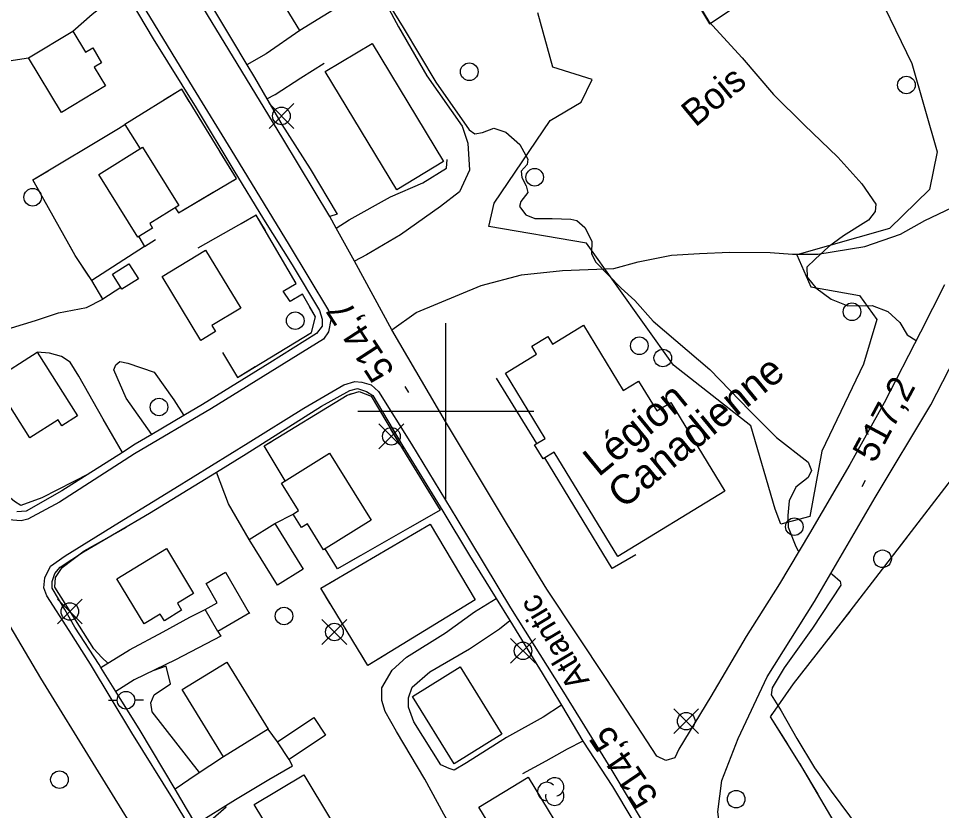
# Model space of a CAD drawing. Extents: x 347059 to 352153, y 6073752 to 6078601.
# Drawn here: x 349127.2 to 349284.5, y 6074932 to 6075066.9 of the extents above; entities that cross this region are included whole.
import ezdxf

# ---------------------------------------------------------------- set-up
doc = ezdxf.new("R2010")
doc.units = 0
for name, color, linetype in [('Level 19', 7, 'Continuous'), ('Level 2', 7, 'Continuous'), ('Level 21', 7, 'Continuous'), ('Level 22', 7, 'Continuous'), ('Level 3', 7, 'Continuous'), ('Level 31', 7, 'Continuous'), ('Level 36', 7, 'Continuous'), ('Level 37', 7, 'Continuous'), ('Level 44', 7, 'Continuous'), ('Level 61', 7, 'Continuous')]:
    doc.layers.add(name, color=color, linetype=linetype)

msp = doc.modelspace()

# ---------------------------------------------------------------- linework, layer by layer
at = {"layer": 'Level 19'}
for points in [[(349187.44, 6075073.88), (349191.93, 6075065.47), (349196.79, 6075057.15), (349202.78, 6075048.56), (349203.75, 6075045.66), (349204.01, 6075041.08), (349202.33, 6075037.38), (349199.11, 6075034.89), (349192.28, 6075030.04), (349186.48, 6075026.67), (349184.42, 6075025.55)], [(349136.42, 6075064.75), (349139.74, 6075067.65), (349145.15, 6075071.89)], [(349175.12, 6075064.87), (349169.38, 6075060.87), (349166.12, 6075059.01)], [(349090.08, 6075040.04), (349098.71, 6075045.82), (349111.22, 6075053.44), (349118.19, 6075057.39), (349121.53, 6075058.81), (349124.82, 6075059.57), (349128.89, 6075060.21)], [(349169.51, 6075053.25), (349170.93, 6075053.98), (349175.29, 6075056.82), (349179.26, 6075059.31)], [(349181.32, 6075031.21), (349183.55, 6075032.63), (349190.59, 6075036.51), (349196.07, 6075038.93), (349200.11, 6075041.42), (349200.24, 6075042.9)], [(349110.51, 6075006.68), (349112.84, 6075006.96), (349116.52, 6075008.99), (349120.41, 6075011.67), (349123.34, 6075013.23), (349125.98, 6075014.23), (349130.07, 6075015.47), (349133.99, 6075016.75), (349138.78, 6075017.7), (349141.58, 6075019.12)], [(349144.88, 6074992.99), (349141.59, 6074998.67), (349137.49, 6075005.97), (349135.97, 6075008.34), (349134.53, 6075009.34), (349132.49, 6075009.9), (349130.35, 6075010.07)], [(349149.89, 6074996.05), (349145.53, 6075002.2), (349143.44, 6075007.08), (349143.76, 6075007.88), (349144.47, 6075008.48), (349145.84, 6075008.19), (349150.28, 6075006.66), (349153.65, 6075001.97), (349155.38, 6074999.29)], [(349166.48, 6074978.15), (349162.94, 6074984.23), (349160.95, 6074989.64)], [(349170.87, 6074980.87), (349174, 6074982.49)], [(349203.6, 6074924.64), (349201.87, 6074927.45), (349199.66, 6074931.37), (349196.45, 6074937.33), (349191.58, 6074945.46), (349189.69, 6074948.82), (349189.08, 6074950.74), (349189.1, 6074952.89), (349190.84, 6074955.87), (349193.3, 6074958.09), (349199.95, 6074962.25), (349204.9, 6074965.82), (349208.59, 6074968.09)], [(349141.22, 6074956.36), (349146.08, 6074959.32), (349151.81, 6074962.41), (349156.39, 6074964.89), (349159, 6074966.2)], [(349219.7, 6074949.9), (349216.57, 6074947.88), (349210.35, 6074944.39), (349203.51, 6074940.08), (349201.43, 6074938.87), (349200.55, 6074939.11), (349199.17, 6074939.77), (349194.55, 6074947.06), (349193.66, 6074949.58), (349193.63, 6074951.15), (349194.24, 6074952.96), (349197.27, 6074955.58), (349204.02, 6074959.53), (349209.16, 6074962.95), (349210.92, 6074964.33)], [(349161.15, 6074962.49), (349161.66, 6074961.7), (349153.95, 6074957.64), (349146.87, 6074954.26), (349143.77, 6074952.26)], [(349171.32, 6074943.65), (349169.72, 6074945.81)], [(349223.36, 6074943.81), (349220.71, 6074942.4), (349217.04, 6074940.38), (349213.08, 6074938.21)], [(349162.11, 6074941.13), (349157.44, 6074938.03), (349153.87, 6074935.58)], [(349157.42, 6074929.66), (349164.15, 6074933.82), (349169.83, 6074937.24), (349173.9, 6074939.6), (349173.32, 6074940.67)]]:
    msp.add_lwpolyline(points, dxfattribs=at)
at = {"layer": 'Level 2'}
for points in [[(349188.3, 6075072.62), (349192.73, 6075065.4), (349198.32, 6075056.09), (349203.99, 6075047.92), (349204.96, 6075047.27), (349206.27, 6075047.47), (349208.19, 6075048.2), (349210.24, 6075047.55), (349212.63, 6075045.44), (349213.98, 6075042.97), (349213.85, 6075042.04), (349212.84, 6075040.89), (349212.98, 6075039.8), (349213.68, 6075038.38), (349213.97, 6075037.28), (349212.78, 6075035.71), (349212.58, 6075034.86), (349213.65, 6075033.49), (349215.19, 6075032.81), (349218.15, 6075032.82), (349221.32, 6075032.74), (349222.32, 6075032.52), (349223.68, 6075031.28), (349224.9, 6075028.96), (349224.83, 6075026.88), (349225.53, 6075025.46), (349229.86, 6075020.98), (349232.24, 6075018.87), (349235.33, 6075015.35), (349244.97, 6075007.11), (349251.79, 6075000.08), (349256.33, 6074995.52), (349261.76, 6074991.32), (349262.31, 6074989.92), (349261.73, 6074988.73), (349259.67, 6074987.08), (349258.51, 6074984.71), (349258.27, 6074982.21), (349258.36, 6074980.26), (349259.65, 6074976.93), (349259.99, 6074976.33), (349260.21, 6074976.18)], [(349241.79, 6075071.41), (349244.84, 6075066.38), (349250.49, 6075060.24), (349255.84, 6075053.97), (349261.05, 6075048.8), (349266.81, 6075043.29), (349270.91, 6075038.77), (349273.27, 6075035.3), (349273.19, 6075034.01), (349272.01, 6075032.58), (349267.8, 6075029.86), (349265.23, 6075028.03), (349262.93, 6075025.9), (349261.54, 6075024.56), (349261.57, 6075022.83), (349263.04, 6075021.01), (349265.65, 6075019.1), (349268.53, 6075017.96), (349272.64, 6075018.03), (349275.31, 6075016.98), (349277.35, 6075015.11), (349278.65, 6075013.01), (349280.16, 6075012.03)], [(349139.15, 6074989.35), (349131.14, 6074985.27), (349127.57, 6074983.93), (349126.48, 6074984.61), (349123.75, 6074986.81), (349116.98, 6074997.03)], [(349142.38, 6074957.07), (349141.41, 6074958.03), (349140.01, 6074959.53), (349133.4, 6074970.02), (349133.46, 6074971.67), (349134.63, 6074973.35), (349138.38, 6074976.2), (349145.59, 6074980.23), (349145.54, 6074980.3)], [(349265.62, 6074972.4), (349265.91, 6074972.2), (349267.21, 6074971.07), (349267.3, 6074970.35), (349262.49, 6074963.05)], [(349262.49, 6074963.05), (349257.64, 6074956.27), (349255.62, 6074952.88), (349255.46, 6074951.67), (349257.16, 6074948.96), (349259.81, 6074944.23), (349262.81, 6074939.27), (349265.65, 6074935.26), (349270.43, 6074928.87), (349274.74, 6074921.95), (349277.69, 6074917.49), (349283.07, 6074909.19), (349284.02, 6074906.1), (349285.52, 6074903.62)], [(349158.04, 6074938.43), (349149.98, 6074948.81), (349149.74, 6074950.29), (349150.31, 6074951.68), (349153.11, 6074953.58), (349152.34, 6074956.59), (349150.05, 6074955.78)], [(349167.92, 6074920.7), (349165.7, 6074920.3), (349164.36, 6074920.91), (349162.01, 6074924.1), (349159.48, 6074929.05), (349159.88, 6074930.29), (349162.58, 6074932.57), (349162.43, 6074932.76)]]:
    msp.add_lwpolyline(points, dxfattribs=at)
at = {"layer": 'Level 21'}
for points in [[(349146.68, 6075071.97), (349156.94, 6075055.06), (349163.35, 6075044.6), (349173.32, 6075028.31), (349180, 6075017.18), (349180.43, 6075015.57), (349180.01, 6075013.53), (349179.16, 6075012.28), (349172.43, 6075008.13), (349160.09, 6075000.46), (349146.95, 6074992.74), (349134.15, 6074984.53), (349128.79, 6074981.61), (349127.61, 6074981.31), (349125.49, 6074981.5), (349124.59, 6074982.04), (349117.02, 6074993.5), (349109.02, 6075006.58), (349102.87, 6075016.51), (349095.4, 6075028.68), (349087.45, 6075041.61), (349082.44, 6075050), (349075.25, 6075061.74), (349064.83, 6075078.82)], [(349247.03, 6074937.08), (349249.84, 6074944.22), (349254.79, 6074954.77), (349262.81, 6074967.6), (349273.18, 6074985.29), (349282.64, 6075001.08), (349288.77, 6075012.99), (349295.13, 6075026.16), (349301.61, 6075040.72), (349308.71, 6075058.9), (349314.01, 6075073.53)], [(349284.97, 6075021.51), (349280.9, 6075013.45), (349274.71, 6075001.41), (349268.87, 6074990.95), (349261.97, 6074979.14), (349256.87, 6074970.58), (349251.2, 6074961.63), (349245.17, 6074951.38), (349239.74, 6074942.4), (349239.04, 6074940.97), (349237.48, 6074940.49), (349235.98, 6074941.21), (349227.45, 6074954.3), (349217.22, 6074969.7), (349210.5, 6074980.62), (349199.93, 6074998.26), (349190.82, 6075013.88), (349184.42, 6075025.55), (349181.32, 6075031.21), (349180.25, 6075033.15), (349172.24, 6075046.44), (349164.47, 6075059.26), (349156.55, 6075072.27)], [(349059.98, 6075070.37), (349072.3, 6075050.55), (349082.5, 6075035.46), (349091.89, 6075019.17), (349095.91, 6075012.51), (349104.64, 6074998.02), (349106.17, 6074995.42), (349111.82, 6074985.85), (349121.73, 6074970.04), (349130.92, 6074954.54), (349140.28, 6074939.29), (349150.46, 6074922.84), (349151.85, 6074920.58), (349162.56, 6074902.9), (349172.9, 6074885.85), (349181.33, 6074871.83)], [(349161.06, 6074921.49), (349153.69, 6074933.62), (349146.47, 6074945.19), (349139.47, 6074956.88), (349135.8, 6074962.62), (349132.01, 6074968.57), (349131.51, 6074969.9), (349131.66, 6074971.63), (349132.65, 6074973.61), (349135.11, 6074975.38), (349144.4, 6074981.09), (349153.83, 6074986.9), (349166.34, 6074994.64), (349175.78, 6075000.54), (349182.61, 6075004.48), (349184.47, 6075005.05), (349185.7, 6075004.94), (349187.3, 6075004.47), (349188.52, 6075003.36), (349194.18, 6074994.36), (349201.86, 6074981.66), (349211.04, 6074966.51), (349219.8, 6074952.6), (349227.95, 6074939.33), (349235.54, 6074926.66)], [(349284.78, 6074860.51), (349277.28, 6074873.89), (349270.31, 6074885.82), (349258.6, 6074904.09), (349250.44, 6074918), (349247.24, 6074924.57), (349246.36, 6074931.72), (349247.03, 6074937.08)]]:
    msp.add_lwpolyline(points, dxfattribs=at)
at = {"layer": 'Level 22'}
for points in [[(349145.15, 6075071.89), (349150.12, 6075063.45), (349157.45, 6075051.7), (349163.89, 6075041.04), (349168.92, 6075032.7), (349173.79, 6075024.93), (349178.5, 6075017.16), (349178.95, 6075015.71), (349178.92, 6075014.47), (349177.99, 6075013.23), (349170.04, 6075008.27), (349158.52, 6075001.15), (349155.38, 6074999.29), (349149.89, 6074996.05), (349147.04, 6074994.36), (349144.88, 6074992.99), (349134.58, 6074986.45), (349128.48, 6074982.98), (349126.91, 6074982.88)], [(349158.22, 6075072.24), (349163.46, 6075063.38), (349166.12, 6075059.01), (349167.42, 6075056.88), (349169.51, 6075053.25), (349172.06, 6075048.83), (349176.87, 6075041.3), (349181.46, 6075033.59), (349180.25, 6075033.15)], [(349190.82, 6075013.88), (349194.93, 6075016.82), (349206.01, 6075021.45), (349212.9, 6075023.23), (349219.87, 6075024), (349228.64, 6075024.32), (349232.8, 6075025.48), (349238.44, 6075026.58), (349243.22, 6075026.89), (349248.41, 6075027.08), (349255.29, 6075027.03), (349259.11, 6075026.77), (349263.41, 6075026.75), (349271.43, 6075028.05), (349277.48, 6075030.18), (349281.65, 6075032.49), (349289.9, 6075036.41), (349292.72, 6075038.17)], [(349157.42, 6074929.66), (349155.82, 6074932.29), (349153.87, 6074935.58), (349147.9, 6074945.63), (349143.77, 6074952.26), (349141.22, 6074956.36), (349140.93, 6074956.82), (349136.8, 6074963.23), (349135.08, 6074966.2), (349132.93, 6074969.87), (349132.91, 6074970.99), (349133.35, 6074972.36), (349134.27, 6074973.44), (349138.24, 6074976.02), (349149.5, 6074982.63), (349160.95, 6074989.64), (349166, 6074992.73), (349178.79, 6075000.85), (349183.67, 6075003.52), (349184.97, 6075003.86), (349186.49, 6075003.39), (349187.54, 6075002.67), (349192.66, 6074994.05), (349199.49, 6074983), (349204.05, 6074975.42), (349208.59, 6074968.09), (349210.92, 6074964.33), (349216.41, 6074955.36), (349219.7, 6074949.9), (349223.36, 6074943.81), (349228.38, 6074936.04), (349238.3, 6074919.56)]]:
    msp.add_lwpolyline(points, dxfattribs=at)
at = {"layer": 'Level 3'}
for p, q in [((349193.7, 6075003.2), (349193.05, 6075004.21)), ((349270.97, 6074987.2), (349271.54, 6074988.25))]:
    msp.add_line(p, q, dxfattribs=at)
at = {"layer": 'Level 31'}
for points in [[(349170.75, 6075089.97), (349183.09, 6075069.73), (349175.12, 6075064.87), (349162.78, 6075085.11), (349170.75, 6075089.97)], [(349134.5, 6075050.9), (349128.89, 6075060.21), (349136.42, 6075064.75), (349138.59, 6075061.15), (349139.83, 6075061.9), (349141.35, 6075059.38), (349140.1, 6075058.62), (349142.02, 6075055.43), (349134.5, 6075050.9)], [(349187.43, 6075062.68), (349199.6, 6075042.56), (349191.63, 6075037.74), (349179.46, 6075057.86), (349187.43, 6075062.68)], [(349148.33, 6075044.97), (349154.48, 6075035.03), (349149.55, 6075031.98), (349150.04, 6075031.2), (349147.52, 6075029.64), (349140.89, 6075040.36), (349148.33, 6075044.97)], [(349159.03, 6075027.47), (349165.05, 6075017.58), (349160.14, 6075014.59), (349160.76, 6075013.57), (349158.28, 6075012.06), (349151.64, 6075022.96), (349159.03, 6075027.47)], [(349147.62, 6075022.56), (349144.8, 6075020.78), (349143.19, 6075023.36), (349146.01, 6075025.13), (349147.62, 6075022.56)], [(349218.46, 6074993.04), (349216.57, 6074991.88), (349215.12, 6074994.25), (349216.95, 6074995.37), (349210.16, 6075006.48), (349215.46, 6075009.72), (349214.64, 6075011.07), (349217.4, 6075012.75), (349218.2, 6075011.44), (349223.45, 6075014.65), (349230.25, 6075003.51), (349232.85, 6075005.1), (349235.95, 6075000.04), (349238.34, 6075001.5), (349247.57, 6074986.4), (349229.32, 6074975.25), (349218.46, 6074993.04)], [(349129.09, 6074995.47), (349122.85, 6075005.32), (349130.35, 6075010.07), (349137.23, 6074999.19), (349134.59, 6074997.51), (349133.94, 6074998.54), (349129.09, 6074995.47)], [(349180.2, 6074992.83), (349187.28, 6074981.42), (349179.16, 6074976.38), (349176.42, 6074980.81), (349175.42, 6074980.19), (349174, 6074982.49), (349174.92, 6074983.06), (349172.01, 6074987.76), (349180.2, 6074992.83)], [(349170.87, 6074980.87), (349175.69, 6074973.08), (349171.29, 6074970.36), (349166.48, 6074978.15), (349170.87, 6074980.87)], [(349152.4, 6074976.6), (349157.02, 6074968.96), (349154.25, 6074967.28), (349154.98, 6074966.08), (349152.04, 6074964.3), (349151.35, 6074965.44), (349148.57, 6074963.76), (349143.91, 6074971.46), (349152.4, 6074976.6)], [(349166.59, 6074965.64), (349161.15, 6074962.49), (349159, 6074966.2), (349161.04, 6074967.38), (349159.15, 6074970.65), (349162.47, 6074972.56), (349166.5, 6074965.59), (349166.59, 6074965.64)], [(349162.69, 6074957.26), (349169.72, 6074945.81), (349162.11, 6074941.13), (349155.07, 6074952.58), (349162.69, 6074957.26)], [(349202.46, 6074956.43), (349209.56, 6074944.98), (349201.42, 6074939.93), (349194.31, 6074951.38), (349202.46, 6074956.43)], [(349171.32, 6074943.65), (349177.5, 6074947.8), (349179.5, 6074944.82), (349173.32, 6074940.67), (349171.32, 6074943.65)], [(349174.86, 6074927.13), (349171.94, 6074925.38), (349167.36, 6074932.98), (349175.8, 6074938.06), (349180.34, 6074930.52), (349177.79, 6074928.99), (349178.62, 6074927.61), (349175.63, 6074925.81), (349174.86, 6074927.13)], [(349214.05, 6074937.65), (349221.84, 6074924.83), (349213.45, 6074919.73), (349205.65, 6074932.55), (349214.05, 6074937.65)]]:
    msp.add_lwpolyline(points, dxfattribs=at)
at = {"layer": 'Level 36'}
for p, q in [((349174.1, 6075048.19), (349169.87, 6075052.42)), ((349169.87, 6075048.19), (349174.1, 6075052.42)), ((349192.84, 6074993.61), (349188.61, 6074997.84)), ((349188.61, 6074993.61), (349192.84, 6074997.84)), ((349138.04, 6074963.76), (349133.81, 6074967.99)), ((349133.81, 6074963.76), (349138.04, 6074967.99)), ((349183.13, 6074960.27), (349178.9, 6074964.5)), ((349178.9, 6074960.27), (349183.13, 6074964.5)), ((349215.26, 6074957.06), (349211.03, 6074961.29)), ((349211.03, 6074957.06), (349215.26, 6074961.29)), ((349142.51, 6074950.76), (349144.01, 6074950.76)), ((349148.51, 6074950.76), (349147.01, 6074950.76)), ((349243.08, 6074945.07), (349238.85, 6074949.3)), ((349238.85, 6074945.07), (349243.08, 6074949.3))]:
    msp.add_line(p, q, dxfattribs=at)
for centre in [(349204, 6075057.84), (349278.49, 6075055.58), (349171.99, 6075050.31), (349215.14, 6075039.86), (349129.59, 6075036.46), (349269.22, 6075016.95), (349174.34, 6075015.43), (349232.98, 6075011.16), (349236.98, 6075009.07), (349151.13, 6075000.72), (349190.73, 6074995.73), (349259.39, 6074980.33), (349274.43, 6074974.86), (349135.93, 6074965.88), (349172.43, 6074965.11), (349181.02, 6074962.39), (349213.15, 6074959.18), (349145.5, 6074950.76), (349240.97, 6074947.19), (349134.16, 6074937.23), (349249.48, 6074933.9)]:
    msp.add_circle(centre, 1.5, dxfattribs=at)
at = {"layer": 'Level 37'}
for points in [[(349290.3, 6074897.93), (349287.04, 6074896), (349282.42, 6074903.28), (349273.3, 6074918.61), (349267.7, 6074927.44), (349260.7, 6074939.42), (349255.35, 6074947.95), (349259.24, 6074953.58), (349267.39, 6074963.93), (349275.94, 6074975.07), (349291.32, 6074995), (349304.29, 6075013.65), (349317.21, 6075032.18), (349341.51, 6075067.18)], [(349153.9, 6075034.67), (349154.44, 6075033.83), (349164.31, 6075039.65), (349154.99, 6075054.88), (349145.28, 6075048.88)], [(349156.27, 6075052.79), (349154.99, 6075054.88), (349151.97, 6075053.01)], [(349144.62, 6075021.07), (349141.58, 6075019.12), (349139.65, 6075022.28), (349136.86, 6075026.55), (349129.64, 6075039.41), (349144.2, 6075048.19), (349145.28, 6075048.88), (349147.92, 6075044.71)], [(349140.79, 6075046.13), (349144.2, 6075048.19), (349145.28, 6075048.88), (349145.68, 6075048.25)], [(349163.8, 6075039.34), (349164.31, 6075039.65), (349161.49, 6075044.26)], [(349131.1, 6075036.81), (349129.64, 6075039.41), (349132.23, 6075040.97)], [(349153.9, 6075034.67), (349154.44, 6075033.83), (349160.36, 6075037.31)], [(349161.96, 6075010.02), (349164.51, 6075005.77), (349177.14, 6075013.42), (349177.79, 6075016.09), (349175.57, 6075019.94), (349173.45, 6075018.68), (349172.29, 6075020.44), (349174.5, 6075021.77), (349167.71, 6075033.41), (349157.77, 6075027.76)], [(349169.25, 6075030.77), (349167.71, 6075033.41), (349165.15, 6075031.95)], [(349147.69, 6075029.74), (349148.65, 6075028.04), (349139.65, 6075022.28)], [(349147.69, 6075029.74), (349148.65, 6075028.04), (349139.65, 6075022.28)], [(349148.65, 6075028.04), (349150.52, 6075029.24)], [(349139.17, 6075023.01), (349136.86, 6075026.55), (349135.99, 6075028.09)], [(349144.62, 6075021.07), (349141.58, 6075019.12), (349141.28, 6075019.61)], [(349174.22, 6075019.14), (349173.45, 6075018.68), (349172.29, 6075020.44), (349174.5, 6075021.77), (349174.29, 6075022.14)], [(349176.08, 6075012.78), (349177.14, 6075013.42), (349177.79, 6075016.09), (349176.78, 6075017.83)], [(349161.96, 6075010.02), (349164.51, 6075005.77), (349167.53, 6075007.6)], [(349215.54, 6074994.51), (349208.64, 6075005.65)], [(349215.54, 6074994.51), (349208.64, 6075005.65)], [(349172.64, 6074988.15), (349169.07, 6074994.09), (349183.21, 6075002.75), (349185.23, 6075003.39), (349187.26, 6075002.59), (349192.63, 6074993.58), (349199.02, 6074983.15), (349181.57, 6074973.13), (349179.43, 6074976.55)], [(349178.8, 6075000.05), (349183.21, 6075002.75), (349184.01, 6075003)], [(349190.6, 6074996.97), (349192.63, 6074993.58), (349193.7, 6074991.83)], [(349172.64, 6074988.15), (349169.07, 6074994.09), (349170.27, 6074994.83)], [(349232.36, 6074975.51), (349228.34, 6074973.18), (349216.87, 6074992.07)], [(349232.36, 6074975.51), (349228.34, 6074973.18), (349216.87, 6074992.07)], [(349198.92, 6074983.31), (349199.02, 6074983.15), (349193.98, 6074980.26)], [(349205.03, 6074967.84), (349186.74, 6074956.67), (349178.68, 6074969.86), (349197.34, 6074980.74), (349205.03, 6074967.84)], [(349274.99, 6074973.83), (349275.94, 6074975.07), (349278.66, 6074978.59)], [(349185.31, 6074975.28), (349181.57, 6074973.13), (349179.43, 6074976.55)], [(349180.32, 6074967.18), (349178.68, 6074969.86), (349181.16, 6074971.3)], [(349265.22, 6074961.17), (349267.39, 6074963.93), (349268.91, 6074965.9)], [(349189.88, 6074958.59), (349186.74, 6074956.67), (349185.53, 6074958.65)], [(349258.27, 6074943.29), (349255.35, 6074947.95), (349255.64, 6074948.36)], [(349263.44, 6074934.73), (349260.7, 6074939.42), (349260.39, 6074939.9)]]:
    msp.add_lwpolyline(points, dxfattribs=at)
at = {"layer": 'Level 44'}
for points in [[(349240.67, 6075073.17), (349244.96, 6075065.99), (349262.37, 6075077.64)], [(349273.81, 6075070.89), (349277.61, 6075063.02), (349279.41, 6075059.22), (349283.73, 6075044.2), (349282.42, 6075037.8), (349275.61, 6075031.15), (349259.82, 6075026.63), (349262.21, 6075021.21), (349270.51, 6075019.71), (349273.43, 6075015.65), (349271.2, 6075008), (349264.07, 6074993.2), (349262.03, 6074982.06), (349257.07, 6074980.77), (349256.15, 6074983.34), (349251.99, 6074997.54)], [(349251.99, 6074997.54), (349238.8, 6075007.83), (349223.97, 6075028.63), (349207.31, 6075031.46), (349208.23, 6075035.44), (349217.76, 6075049.56), (349223.04, 6075052.64), (349224.94, 6075056.53), (349218.23, 6075058.63), (349215.68, 6075067.88)]]:
    msp.add_lwpolyline(points, dxfattribs=at)
for centre, start, end in [((349218.56, 6074935.99), 282.2692, 149.7263), ((349217.21, 6074935.21), 44.1154, 269.804), ((349218.56, 6074934.42), 166.9369, 29.6212)]:
    msp.add_arc(centre, 1.57, start, end, dxfattribs=at)
at = {"layer": 'Level 61'}
for p, q in [((349200, 6074985), (349200, 6075015)), ((349185, 6075000), (349215, 6075000))]:
    msp.add_line(p, q, dxfattribs=at)

# ---------------------------------------------------------------- texts
at = {"layer": 'Level 21'}
msp.add_text('Atlantic', height=4, rotation=120.8434, dxfattribs=at).set_placement((349224.58, 6074954.07))
at = {"layer": 'Level 3'}
for s, rotation, p in [('514,7', 122.995, (349191.39, 6075006.86)), ('517,2', 61.8658, (349273.05, 6074990.98)), ('514,5', 124.2, (349236.37, 6074934.33))]:
    msp.add_text(s, height=4.5, rotation=rotation, dxfattribs=at).set_placement(p)
at = {"layer": 'Level 31'}
for s, p in [('Canadienne', (349230.23, 6074983.22)), ('Légion', (349226.03, 6074988.69))]:
    msp.add_text(s, height=5, rotation=39.3712, dxfattribs=at).set_placement(p)
at = {"layer": 'Level 44'}
msp.add_text('Bois', height=4.5, rotation=39.568, dxfattribs=at).set_placement((349242.52, 6075048.29))

doc.saveas('drawing.dxf')
